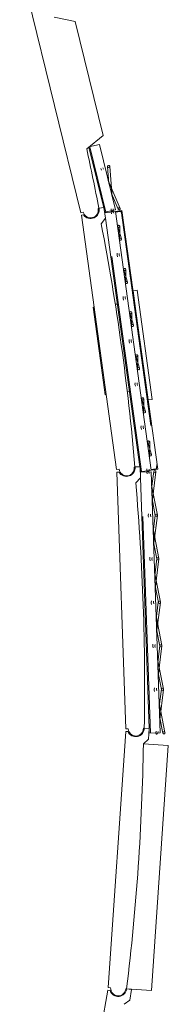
# Model space of a CAD drawing. Header units: metres. Extents: x 135583 to 135939, y 457896 to 458258.
# Tile 586 of 599: x 135735.26 to 135736.63, y 458228.46 to 458237.54. Entities that reach past the tile are written whole.
import ezdxf

# ---------------------------------------------------------------- set-up
doc = ezdxf.new("R2010")
doc.units = ezdxf.units.M
doc.linetypes.add('Hidden', pattern=[4, 2, -2])
doc.layers.add('NIEUWE INSTALLATIE', color=250, linetype='Continuous', lineweight=0)

msp = doc.modelspace()

# ---------------------------------------------------------------- linework, layer by layer
at = {"layer": 'NIEUWE INSTALLATIE'}
for p, q in [((135735.2612, 458238.0557), (135735.8251, 458235.7579)), ((135735.7736, 458237.5201), (135735.5781, 458237.5589)), ((135736.0313, 458236.4699), (135735.7736, 458237.5201)), ((135735.8786, 458236.3471), (135736.0313, 458236.4699)), ((135735.898, 458236.3628), (135736.0352, 458235.8037)), ((135735.8989, 458236.3634), (135735.995, 458236.387)), ((135736.1428, 458235.7849), (135735.995, 458236.387)), ((135736.0088, 458236.1636), (135736.0147, 458236.1497)), ((135736.0331, 458236.1575), (135736.0272, 458236.1714)), ((135736.0712, 458236.1822), (135736.0837, 458236.0255)), ((135736.1136, 458235.9041), (135736.0911, 458236.1838)), ((135736.186, 458235.7971), (135736.0764, 458236.0555)), ((135736.1062, 458235.934), (135736.1676, 458235.7893)), ((135735.8251, 458235.7579), (135735.8469, 458235.7633)), ((135735.9829, 458235.7966), (135735.9902, 458235.7984)), ((135736.0369, 458235.8052), (135735.9923, 458235.799)), ((135736.0506, 458235.7062), (135736.0369, 458235.8052)), ((135736.0395, 458235.7864), (135736.0457, 458235.7611)), ((135736.0437, 458235.7557), (135736.1428, 458235.7694)), ((135736.1428, 458235.7849), (135736.0457, 458235.7611)), ((135736.1025, 458235.792), (135736.1037, 458235.777)), ((135736.1035, 458235.7624), (135736.1079, 458235.7479)), ((135736.1236, 458235.7786), (135736.1224, 458235.7936)), ((135736.1271, 458235.7538), (135736.1226, 458235.7682)), ((135736.2022, 458235.7776), (135736.1428, 458235.7694)), ((135736.1428, 458235.7694), (135736.2022, 458235.7776)), ((135736.4732, 458233.3842), (135736.1428, 458235.7694)), ((135736.1436, 458235.7635), (135736.1867, 458235.7694)), ((135736.1957, 458235.7626), (135736.2039, 458235.7365)), ((135736.2084, 458235.7331), (135736.2022, 458235.7776)), ((135736.2022, 458235.7776), (135736.5326, 458233.3924)), ((135735.8495, 458235.7364), (135735.8297, 458235.7336)), ((135735.8297, 458235.7336), (135736.1544, 458233.39)), ((135736.0122, 458235.6554), (135736.0506, 458235.7062)), ((135736.0506, 458235.7062), (135736.3681, 458233.4139)), ((135736.2002, 458235.5159), (135736.1596, 458235.6479)), ((135736.1642, 458235.6319), (135736.1638, 458235.6173)), ((135736.181, 458235.4934), (135736.1842, 458235.6314)), ((135736.1768, 458235.524), (135736.1811, 458235.51)), ((135736.1585, 458235.3831), (135736.1581, 458235.368)), ((135736.1586, 458235.3648), (135736.163, 458235.3504)), ((135736.1821, 458235.3562), (135736.1777, 458235.3707)), ((135736.1781, 458235.3675), (135736.1785, 458235.3826)), ((135736.2552, 458235.1184), (135736.2147, 458235.2504)), ((135736.2192, 458235.2344), (135736.2189, 458235.2198)), ((135736.2361, 458235.0959), (135736.2392, 458235.2339)), ((135736.2318, 458235.1264), (135736.2361, 458235.1125)), ((135736.3441, 458235.0426), (135736.3064, 458235.0375)), ((135736.3064, 458235.0375), (135736.3724, 458234.5495)), ((135736.3064, 458235.0375), (135736.3724, 458234.5495)), ((135736.3441, 458235.0426), (135736.48, 458234.0367)), ((135736.2135, 458234.9856), (135736.2132, 458234.9705)), ((135736.2136, 458234.9673), (135736.2181, 458234.9528)), ((135736.2371, 458234.9591), (135736.2328, 458234.9732)), ((135736.2332, 458234.97), (135736.2335, 458234.9851)), ((135735.947, 458234.887), (135735.9383, 458234.8858)), ((135735.9927, 458234.483), (135735.9383, 458234.8858)), ((135736.1601, 458234.9158), (135736.1409, 458234.9132)), ((135736.3103, 458234.7208), (135736.2697, 458234.8528)), ((135736.2743, 458234.8368), (135736.274, 458234.8222)), ((135736.2911, 458234.6983), (135736.2943, 458234.8364)), ((135736.2869, 458234.7289), (135736.2912, 458234.715)), ((135736.2686, 458234.588), (135736.2683, 458234.5729)), ((135736.2883, 458234.5725), (135736.2886, 458234.5876)), ((135736.2687, 458234.5697), (135736.2731, 458234.5553)), ((135736.2923, 458234.5612), (135736.2878, 458234.5756)), ((135736.0472, 458234.0802), (135735.9927, 458234.483)), ((135736.3654, 458234.3233), (135736.3248, 458234.4553)), ((135736.3294, 458234.4393), (135736.329, 458234.4247)), ((135736.3462, 458234.3008), (135736.3494, 458234.4388)), ((135736.342, 458234.3314), (135736.3463, 458234.3174)), ((135736.3237, 458234.1905), (135736.3233, 458234.1754)), ((135736.3238, 458234.1722), (135736.3282, 458234.1578)), ((135736.3473, 458234.1636), (135736.3429, 458234.1781)), ((135736.3433, 458234.1749), (135736.3437, 458234.19)), ((135736.0472, 458234.0802), (135736.0585, 458234.0817)), ((135736.2512, 458234.1077), (135736.2716, 458234.1105)), ((135736.4204, 458233.9258), (135736.3799, 458234.0577)), ((135736.3844, 458234.0417), (135736.3841, 458234.0272)), ((135736.4013, 458233.9032), (135736.4044, 458234.0413)), ((135736.444, 458234.0319), (135736.48, 458234.0367)), ((135736.397, 458233.9338), (135736.4013, 458233.9199)), ((135736.3787, 458233.793), (135736.3784, 458233.7778)), ((135736.3788, 458233.7747), (135736.3833, 458233.7602)), ((135736.4024, 458233.7661), (135736.3979, 458233.7805)), ((135736.3984, 458233.7774), (135736.3987, 458233.7925)), ((135736.4755, 458233.5282), (135736.4349, 458233.6602)), ((135736.4395, 458233.6442), (135736.4392, 458233.6296)), ((135736.4563, 458233.5057), (135736.4595, 458233.6438)), ((135736.4521, 458233.5363), (135736.4564, 458233.5223)), ((135736.3153, 458233.4123), (135736.3227, 458233.4133)), ((135736.3699, 458233.4153), (135736.3249, 458233.4137)), ((135736.3733, 458233.3153), (135736.3699, 458233.4153)), ((135736.523, 458233.4325), (135736.5223, 458233.4051)), ((135736.5326, 458233.3924), (135736.5264, 458233.437)), ((135736.1544, 458233.39), (135736.1766, 458233.3931)), ((135736.1765, 458233.3661), (135736.1565, 458233.3654)), ((135736.1565, 458233.3654), (135736.2384, 458231.0008)), ((135736.3299, 458233.2688), (135736.3733, 458233.3153)), ((135736.3705, 458233.3963), (135736.3741, 458233.3705)), ((135736.3716, 458233.3653), (135736.4716, 458233.3688)), ((135736.3733, 458233.3153), (135736.4535, 458231.0026)), ((135736.4732, 458233.3842), (135736.3741, 458233.3705)), ((135736.4318, 458233.3658), (135736.4347, 458233.351)), ((135736.4338, 458233.3954), (135736.4335, 458233.3803)), ((135736.4543, 458233.3548), (135736.4514, 458233.3697)), ((135736.4534, 458233.3798), (135736.4538, 458233.395)), ((135736.5549, 458230.9622), (135736.4716, 458233.3688)), ((135736.5154, 458233.3961), (135736.4723, 458233.3901)), ((135736.4732, 458233.3842), (135736.5326, 458233.3924)), ((135736.5326, 458233.3924), (135736.4732, 458233.3842)), ((135736.4966, 458233.3712), (135736.4769, 458233.2153)), ((135736.4812, 458233.0903), (135736.5165, 458233.3687)), ((135736.5302, 458232.9708), (135736.4758, 458233.2462)), ((135736.4801, 458233.1212), (135736.5106, 458232.967)), ((135736.4474, 458232.9829), (135736.4455, 458232.9679)), ((135736.4457, 458232.9647), (135736.4486, 458232.9499)), ((135736.4682, 458232.9538), (135736.4653, 458232.9686)), ((135736.4654, 458232.9654), (135736.4673, 458232.9804)), ((135736.5105, 458232.9702), (135736.4908, 458232.8142)), ((135736.4951, 458232.6892), (135736.5304, 458232.9676)), ((135736.5441, 458232.5697), (135736.4897, 458232.8451)), ((135736.494, 458232.7201), (135736.5245, 458232.5659)), ((135736.4613, 458232.5818), (135736.4594, 458232.5668)), ((135736.4596, 458232.5636), (135736.4625, 458232.5488)), ((135736.4821, 458232.5527), (135736.4792, 458232.5675)), ((135736.4793, 458232.5643), (135736.4812, 458232.5793)), ((135736.5244, 458232.5691), (135736.5047, 458232.4131)), ((135736.509, 458232.2881), (135736.5442, 458232.5666)), ((135736.558, 458232.1687), (135736.5036, 458232.444)), ((135736.5079, 458232.319), (135736.5384, 458232.1648)), ((135736.4752, 458232.1807), (135736.4733, 458232.1657)), ((135736.4735, 458232.1625), (135736.4764, 458232.1477)), ((135736.496, 458232.1516), (135736.4931, 458232.1664)), ((135736.4932, 458232.1632), (135736.4951, 458232.1782)), ((135736.5383, 458232.168), (135736.5186, 458232.012)), ((135736.5229, 458231.887), (135736.5581, 458232.1655)), ((135736.5719, 458231.7676), (135736.5175, 458232.0429)), ((135736.5218, 458231.9179), (135736.5523, 458231.7637)), ((135736.4891, 458231.7796), (135736.4872, 458231.7646)), ((135736.5071, 458231.7621), (135736.509, 458231.7771)), ((135736.5522, 458231.7669), (135736.5325, 458231.6109)), ((135736.4874, 458231.7614), (135736.4903, 458231.7466)), ((135736.5099, 458231.7505), (135736.507, 458231.7653)), ((135736.5368, 458231.4859), (135736.572, 458231.7644)), ((135736.5858, 458231.3665), (135736.5314, 458231.6418)), ((135736.5357, 458231.5168), (135736.5662, 458231.3626)), ((135736.503, 458231.3785), (135736.5011, 458231.3635)), ((135736.5013, 458231.3603), (135736.5042, 458231.3455)), ((135736.5238, 458231.3494), (135736.5209, 458231.3642)), ((135736.521, 458231.361), (135736.5229, 458231.376)), ((135736.5661, 458231.3658), (135736.5464, 458231.2099)), ((135736.5507, 458231.0848), (135736.5859, 458231.3633)), ((135736.5997, 458230.9654), (135736.5453, 458231.2407)), ((135736.5496, 458231.1157), (135736.5801, 458230.9615)), ((135736.238, 458230.9761), (135736.0764, 458228.6156)), ((135736.258, 458230.9747), (135736.238, 458230.9761)), ((135736.2384, 458231.0008), (135736.2609, 458231.0016)), ((135736.4008, 458231.0064), (135736.4083, 458231.0067)), ((135736.4554, 458231.0038), (135736.4105, 458231.0069)), ((135736.4486, 458230.904), (135736.4554, 458231.0038)), ((135736.4541, 458230.9848), (135736.455, 458230.9588)), ((135736.5549, 458230.9622), (135736.455, 458230.9588)), ((135736.5169, 458230.9774), (135736.515, 458230.9624)), ((135736.5349, 458230.9599), (135736.5368, 458230.9749)), ((135736.4006, 458230.8622), (135736.4486, 458230.904)), ((135736.6301, 458230.8465), (135736.4006, 458230.8622)), ((135736.4755, 458228.5883), (135736.6301, 458230.8465)), ((135736.0734, 458228.5911), (135735.6699, 458226.2597)), ((135736.0931, 458228.5876), (135736.0734, 458228.5911)), ((135736.0764, 458228.6156), (135736.0988, 458228.6141)), ((135736.2385, 458228.6045), (135736.246, 458228.604)), ((135736.246, 458228.604), (135736.4755, 458228.5883)), ((135736.2925, 458228.5963), (135736.2482, 458228.6039)), ((135736.2755, 458228.4977), (135736.2925, 458228.5963)), ((135736.2234, 458228.4611), (135736.2755, 458228.4977))]:
    msp.add_line(p, q, dxfattribs=at)
at = {"layer": 'NIEUWE INSTALLATIE', "linetype": 'Hidden'}
for p, q in [((135736.0554, 458235.7635), (135735.9076, 458236.3656)), ((135736.1963, 458235.7768), (135736.5267, 458233.3916)), ((135736.384, 458233.3718), (135736.0536, 458235.7571)), ((135736.465, 458230.9591), (135736.3816, 458233.3657))]:
    msp.add_line(p, q, dxfattribs=at)
at = {"layer": 'NIEUWE INSTALLATIE'}
for centre, radius, start, end in [((135715.045, 458231.8239), 21.3189, 10.7447, 12.24962), ((135735.9149, 458235.7799), 0.07, 193.78778, 13.78778), ((135715.0799, 458231.6134), 21.3189, 4.84307, 10.92921), ((135736.246, 458233.4027), 0.07, 187.88614, 7.88614), ((135715.093, 458231.4005), 21.3189, 358.94142, 5.02757), ((135736.3309, 458231.004), 0.07, 181.9845, 1.9845), ((135715.0842, 458231.1874), 21.3189, 353.03978, 359.12593), ((135736.1687, 458228.6093), 0.07, 176.08286, 356.08286)]:
    msp.add_arc(centre, radius, start, end, dxfattribs=at)
for centre, major_axis, start_param, end_param in [((135736.0811, 458236.183), (-0.00806, -0.00592), 4.31969, 7.461283), ((135736.0811, 458236.183), (-0.00238, 0.00971), 3.141593, 6.283185), ((135735.9137, 458235.7842), (-0.0336, -0.0726), 5.785696, 8.473804), ((135736.1131, 458235.7653), (-0.00723, -0.0069), 4.087866, 5.135063), ((135736.1137, 458235.7778), (0.0011, -0.00994), 5.366887, 6.414085), ((135736.1131, 458235.7653), (-0.00976, -0.00216), 3.221874, 4.632105), ((135736.1137, 458235.7778), (-0.00518, -0.00855), 0.785398, 2.195629), ((135736.1768, 458235.7932), (-0.00855, 0.00518), 5.497787, 8.63938), ((135736.1768, 458235.7932), (-0.00806, -0.00592), 1.178097, 4.31969), ((135736.1878, 458235.7615), (-0.00323, -0.00732), 2.124371, 3.695168), ((135736.2078, 458235.737), (-0.00319, 0.00241), 0.785398, 2.356194), ((135736.1742, 458235.6317), (-0.00397, 0.00918), 6.012976, 9.154568), ((135736.1742, 458235.6317), (-0.01, -0.00015), 1.693286, 4.834879), ((135736.1906, 458235.513), (-0.00506, 0.00863), 5.890486, 9.032079), ((135736.1906, 458235.513), (-0.00968, 0.00252), 1.963495, 5.105088), ((135736.2292, 458235.2341), (0.00015, -0.01), 3.264082, 6.405675), ((135736.2292, 458235.2341), (-0.00996, 0.00094), 1.80262, 4.944213), ((135736.2457, 458235.1154), (-0.00137, 0.00991), 0, 3.141593), ((135736.2457, 458235.1154), (-0.0077, -0.00637), 1.017222, 4.158815), ((135736.2843, 458234.8366), (-0.00603, -0.00797), 3.926991, 7.068583), ((135736.2843, 458234.8366), (-0.00137, 0.00991), 3.141593, 6.283185), ((135736.3008, 458234.7179), (-0.00404, -0.00915), 3.695167, 6.83676), ((135736.3008, 458234.7179), (-0.00915, 0.00404), 2.124371, 5.265963), ((135736.3394, 458234.4391), (-0.00252, -0.00968), 3.534292, 6.675884), ((135736.3394, 458234.4391), (-0.00603, -0.00797), 0.785398, 3.926991), ((135736.3558, 458234.3204), (-0.00137, 0.00991), 0, 3.141593), ((135736.3558, 458234.3204), (-0.00988, 0.00156), 1.864798, 5.00639), ((135736.3944, 458234.0415), (0.00137, -0.00991), 3.141593, 6.283186), ((135736.3944, 458234.0415), (-0.00915, 0.00404), 2.124371, 5.265964), ((135736.4109, 458233.9228), (-0.00137, 0.00991), 0, 3.141593), ((135736.4109, 458233.9228), (-0.00988, 0.00156), 1.864798, 5.00639), ((135736.4495, 458233.644), (-0.00418, 0.00908), 5.989184, 9.130777), ((135736.4495, 458233.644), (-0.00988, 0.00156), 1.864797, 5.00639), ((135736.4659, 458233.5253), (-0.00361, 0.00933), 6.051361, 9.192954), ((135736.4659, 458233.5253), (-0.00991, -0.00137), 1.570796, 4.712389), ((135736.2452, 458233.407), (-0.0408, -0.0688), 5.785696, 8.473804), ((135736.5143, 458233.404), (-0.00616, -0.0051), 1.017222, 2.588019), ((135736.527, 458233.433), (-0.00387, 0.00101), 5.105088, 6.675884), ((135736.4416, 458233.3677), (-0.00791, -0.00612), 4.087866, 5.135063), ((135736.4435, 458233.3801), (0.00007, -0.01), 5.366887, 6.414085), ((135736.4416, 458233.3677), (-0.00993, -0.00115), 3.221874, 4.632105), ((135736.4435, 458233.3801), (-0.00603, -0.00797), 0.785398, 2.195629), ((135736.5065, 458233.37), (-0.00612, 0.00791), 5.658663, 8.800255), ((135736.5065, 458233.37), (-0.00441, -0.00897), 0.491397, 3.63299), ((135736.5204, 458232.9689), (-0.00999, -0.00035), 4.712389, 7.853981), ((135736.5204, 458232.9689), (-0.00999, -0.00035), 4.712389, 7.853981), ((135736.5204, 458232.9689), (-0.00194, 0.00981), 2.980717, 6.12231), ((135736.5204, 458232.9689), (-0.00194, 0.00981), 2.980717, 6.12231), ((135736.5343, 458232.5678), (-0.0091, -0.00414), 4.319689, 7.461282), ((135736.5343, 458232.5678), (-0.0091, -0.00414), 4.319689, 7.461282), ((135736.5343, 458232.5678), (-0.00263, 0.00965), 2.909769, 6.051361), ((135736.5343, 458232.5678), (-0.00263, 0.00965), 2.909769, 6.051361), ((135736.5482, 458232.1667), (-0.00981, -0.00194), 4.551514, 7.693106), ((135736.5482, 458232.1667), (-0.00981, -0.00194), 4.551514, 7.693106), ((135736.5482, 458232.1667), (-0.00414, 0.0091), 2.748894, 5.890486), ((135736.5482, 458232.1667), (-0.00414, 0.0091), 2.748894, 5.890486), ((135736.5621, 458231.7656), (-0.0091, -0.00414), 4.31969, 7.461283), ((135736.5621, 458231.7656), (-0.0091, -0.00414), 4.31969, 7.461283), ((135736.5621, 458231.7656), (-0.00035, 0.00999), 3.141593, 6.283185), ((135736.5621, 458231.7656), (-0.00035, 0.00999), 3.141593, 6.283185), ((135736.576, 458231.3645), (-0.0091, -0.00414), 4.31969, 7.461283), ((135736.576, 458231.3645), (-0.0091, -0.00414), 4.31969, 7.461283), ((135736.576, 458231.3645), (-0.00035, 0.00999), 3.141593, 6.283185), ((135736.576, 458231.3645), (-0.00035, 0.00999), 3.141593, 6.283185), ((135736.3305, 458231.0084), (-0.0477, -0.0642), 5.785696, 8.473804), ((135736.525, 458230.9612), (-0.00096, -0.00995), 5.366887, 6.414085), ((135736.525, 458230.9612), (-0.00682, -0.00731), 0.785398, 2.195629), ((135736.5899, 458230.9634), (-0.00731, 0.00682), 5.497787, 8.63938), ((135736.5899, 458230.9634), (-0.0091, -0.00414), 1.178097, 4.31969), ((135736.1688, 458228.6137), (-0.0541, -0.059), 5.785696, 8.473804)]:
    msp.add_ellipse(centre, major_axis=major_axis, ratio=1, start_param=start_param, end_param=end_param, dxfattribs=at)

doc.saveas('drawing.dxf')
